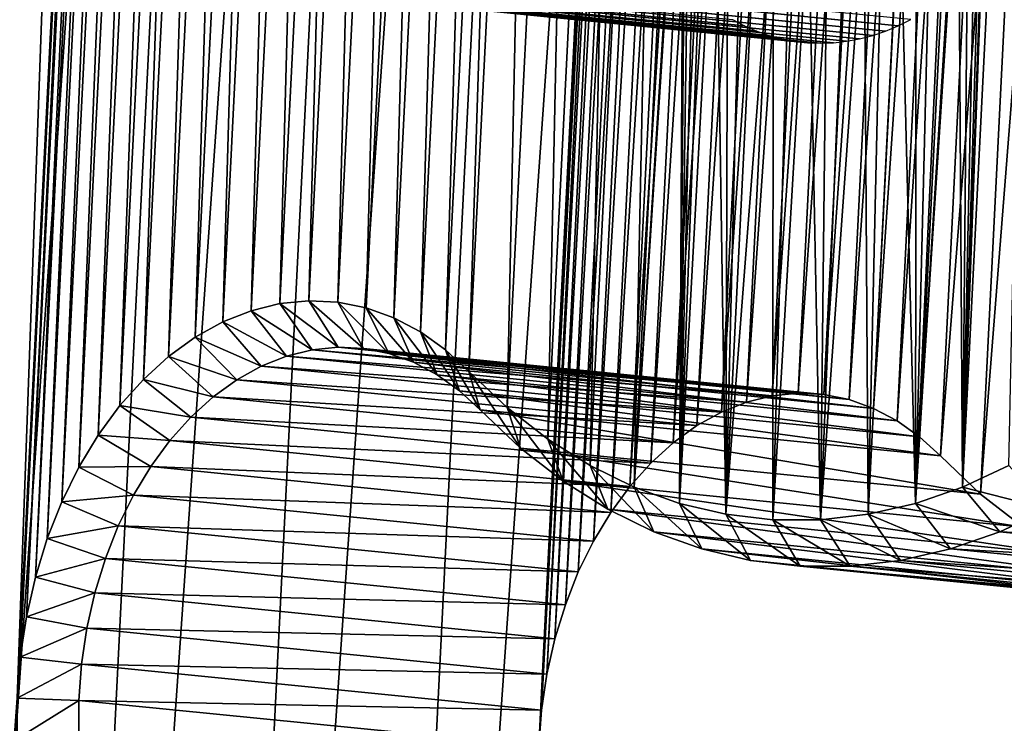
# Model space of a CAD drawing. Header units: millimetres. Extents: x -99 to 221, y -61 to 39.
# Tile 775 of 840: x 171.3 to 182.62, y -22.55 to -14.46. Entities that reach past the tile are written whole.
import ezdxf

# ---------------------------------------------------------------- set-up
doc = ezdxf.new("R2010")
doc.units = ezdxf.units.MM
doc.header["$LTSCALE"] = 33.374815
for name, color, linetype in [('155', 7, 'CONTINUOUS'), ('33', 7, 'CONTINUOUS'), ('34', 7, 'CONTINUOUS'), ('43', 7, 'CONTINUOUS'), ('46', 7, 'CONTINUOUS'), ('57', 7, 'CONTINUOUS'), ('58', 7, 'CONTINUOUS')]:
    doc.layers.add(name, color=color, linetype=linetype)

msp = doc.modelspace()

# ---------------------------------------------------------------- linework, layer by layer
at = {"layer": '155', "color": 254, "linetype": 'Continuous', "true_color": 0xffc2c2}
for points in [[(-96.741, 13.052, 61.641), (-96.885, 13.115, 61.491), (179.63, -14.531, -214.986), (-96.741, 13.052, 61.641)], [(179.63, -14.531, -214.986), (-96.885, 13.115, 61.491), (179.492, -14.46, -215.131), (179.63, -14.531, -214.986)], [(179.77, -14.592, -214.839), (-96.741, 13.052, 61.641), (179.63, -14.531, -214.986), (179.77, -14.592, -214.839)], [(-96.596, 13, 61.792), (-96.741, 13.052, 61.641), (179.77, -14.592, -214.839), (-96.596, 13, 61.792)], [(-95.228, 13.052, 63.154), (-95.379, 13, 63.008), (181.252, -14.592, -213.358), (-95.228, 13.052, 63.154)], [(-95.079, 13.115, 63.297), (-95.228, 13.052, 63.154), (181.398, -14.531, -213.217), (-95.079, 13.115, 63.297)], [(181.398, -14.531, -213.217), (-95.228, 13.052, 63.154), (181.252, -14.592, -213.358), (181.398, -14.531, -213.217)], [(181.543, -14.46, -213.08), (-95.079, 13.115, 63.297), (181.398, -14.531, -213.217), (181.543, -14.46, -213.08)], [(179.913, -14.642, -214.691), (-96.596, 13, 61.792), (179.77, -14.592, -214.839), (179.913, -14.642, -214.691)], [(-96.447, 12.959, 61.944), (-96.596, 13, 61.792), (179.913, -14.642, -214.691), (-96.447, 12.959, 61.944)], [(180.059, -14.681, -214.542), (-96.447, 12.959, 61.944), (179.913, -14.642, -214.691), (180.059, -14.681, -214.542)], [(-96.297, 12.93, 62.097), (-96.447, 12.959, 61.944), (180.059, -14.681, -214.542), (-96.297, 12.93, 62.097)], [(180.206, -14.709, -214.392), (-96.297, 12.93, 62.097), (180.059, -14.681, -214.542), (180.206, -14.709, -214.392)], [(-96.145, 12.912, 62.251), (-96.297, 12.93, 62.097), (180.206, -14.709, -214.392), (-96.145, 12.912, 62.251)], [(-95.992, 12.906, 62.405), (-96.145, 12.912, 62.251), (180.504, -14.731, -214.092), (-95.992, 12.906, 62.405)], [(180.354, -14.726, -214.242), (-96.145, 12.912, 62.251), (180.206, -14.709, -214.392), (180.354, -14.726, -214.242)], [(180.504, -14.731, -214.092), (-96.145, 12.912, 62.251), (180.354, -14.726, -214.242), (180.504, -14.731, -214.092)], [(-95.839, 12.912, 62.557), (-95.992, 12.906, 62.405), (180.654, -14.726, -213.942), (-95.839, 12.912, 62.557)], [(-95.685, 12.93, 62.709), (-95.839, 12.912, 62.557), (180.804, -14.709, -213.793), (-95.685, 12.93, 62.709)], [(180.804, -14.709, -213.793), (-95.839, 12.912, 62.557), (180.654, -14.726, -213.942), (180.804, -14.709, -213.793)], [(-95.532, 12.959, 62.859), (-95.685, 12.93, 62.709), (180.954, -14.681, -213.646), (-95.532, 12.959, 62.859)], [(180.954, -14.681, -213.646), (-95.685, 12.93, 62.709), (180.804, -14.709, -213.793), (180.954, -14.681, -213.646)], [(-95.379, 13, 63.008), (-95.532, 12.959, 62.859), (181.104, -14.642, -213.501), (-95.379, 13, 63.008)], [(181.104, -14.642, -213.501), (-95.532, 12.959, 62.859), (180.954, -14.681, -213.646), (181.104, -14.642, -213.501)], [(181.252, -14.592, -213.358), (-95.379, 13, 63.008), (181.104, -14.642, -213.501), (181.252, -14.592, -213.358)], [(180.654, -14.726, -213.942), (-95.992, 12.906, 62.405), (180.504, -14.731, -214.092), (180.654, -14.726, -213.942)]]:
    msp.add_3dface(points, dxfattribs=at)
at = {"layer": '33', "color": 5, "linetype": 'Continuous', "true_color": 0x0303ff}
for points in [[(174.285, -58.752, -227.252), (172.457, -57.911, -229.165), (179.028, 36.142, -231.995), (174.285, -58.752, -227.252)], [(179.028, 36.142, -231.995), (172.457, -57.911, -229.165), (177.115, 35.301, -233.823), (179.028, 36.142, -231.995)], [(174.285, -58.752, -227.252), (179.028, 36.142, -231.995), (178.415, 0.204, -229.015), (174.285, -58.752, -227.252)], [(177.115, 35.301, -233.823), (170.672, -56.923, -231.048), (175.231, 34.313, -235.608), (177.115, 35.301, -233.823)], [(172.457, -57.911, -229.165), (170.672, -56.923, -231.048), (177.115, 35.301, -233.823), (172.457, -57.911, -229.165)], [(170.672, -56.923, -231.048), (168.936, -55.792, -232.897), (175.231, 34.313, -235.608), (170.672, -56.923, -231.048)], [(175.231, 34.313, -235.608), (168.936, -55.792, -232.897), (173.383, 33.182, -237.344), (175.231, 34.313, -235.608)], [(168.936, -55.792, -232.897), (167.255, -54.521, -234.705), (173.383, 33.182, -237.344), (168.936, -55.792, -232.897)], [(173.383, 33.182, -237.344), (167.255, -54.521, -234.705), (171.575, 31.911, -239.025), (173.383, 33.182, -237.344)], [(167.255, -54.521, -234.705), (165.635, -53.114, -236.466), (171.575, 31.911, -239.025), (167.255, -54.521, -234.705)], [(171.575, 31.911, -239.025), (165.635, -53.114, -236.466), (169.814, 30.503, -240.645), (171.575, 31.911, -239.025)], [(178.415, 0.204, -229.015), (177.265, -22.814, -227.865), (174.285, -58.752, -227.252), (178.415, 0.204, -229.015)], [(178.415, 0.204, -229.015), (178.405, -0.213, -228.984), (177.265, -22.814, -227.865), (178.415, 0.204, -229.015)], [(177.265, -22.814, -227.865), (178.405, -0.213, -228.984), (177.296, -22.397, -227.875), (177.265, -22.814, -227.865)], [(178.405, -0.213, -228.984), (178.425, -0.627, -228.922), (177.296, -22.397, -227.875), (178.405, -0.213, -228.984)], [(177.296, -22.397, -227.875), (178.425, -0.627, -228.922), (177.358, -21.983, -227.855), (177.296, -22.397, -227.875)], [(178.425, -0.627, -228.922), (178.477, -1.032, -228.83), (177.358, -21.983, -227.855), (178.425, -0.627, -228.922)], [(177.358, -21.983, -227.855), (178.477, -1.032, -228.83), (177.45, -21.578, -227.803), (177.358, -21.983, -227.855)], [(178.477, -1.032, -228.83), (178.558, -1.425, -228.709), (177.45, -21.578, -227.803), (178.477, -1.032, -228.83)], [(177.45, -21.578, -227.803), (178.558, -1.425, -228.709), (177.571, -21.186, -227.722), (177.45, -21.578, -227.803)], [(178.558, -1.425, -228.709), (178.669, -1.8, -228.561), (177.571, -21.186, -227.722), (178.558, -1.425, -228.709)], [(177.571, -21.186, -227.722), (178.669, -1.8, -228.561), (177.719, -20.81, -227.611), (177.571, -21.186, -227.722)], [(178.669, -1.8, -228.561), (178.809, -2.154, -228.386), (177.719, -20.81, -227.611), (178.669, -1.8, -228.561)], [(177.719, -20.81, -227.611), (178.809, -2.154, -228.386), (177.894, -20.456, -227.471), (177.719, -20.81, -227.611)], [(178.809, -2.154, -228.386), (178.974, -2.483, -228.187), (177.894, -20.456, -227.471), (178.809, -2.154, -228.386)], [(182.345, -19.915, -223.075), (183.733, -2.314, -223.446), (182.834, -20.296, -222.547), (182.345, -19.915, -223.075)], [(183.205, -2.696, -223.935), (183.733, -2.314, -223.446), (182.345, -19.915, -223.075), (183.205, -2.696, -223.935)], [(177.894, -20.456, -227.471), (178.974, -2.483, -228.187), (178.093, -20.127, -227.306), (177.894, -20.456, -227.471)], [(178.974, -2.483, -228.187), (179.165, -2.784, -227.967), (178.093, -20.127, -227.306), (178.974, -2.483, -228.187)], [(182.699, -3.134, -224.398), (183.205, -2.696, -223.935), (181.882, -19.476, -223.581), (182.699, -3.134, -224.398)], [(181.882, -19.476, -223.581), (183.205, -2.696, -223.935), (182.345, -19.915, -223.075), (181.882, -19.476, -223.581)], [(178.093, -20.127, -227.306), (179.165, -2.784, -227.967), (178.313, -19.827, -227.115), (178.093, -20.127, -227.306)], [(179.165, -2.784, -227.967), (179.378, -3.052, -227.727), (178.313, -19.827, -227.115), (179.165, -2.784, -227.967)], [(178.313, -19.827, -227.115), (179.378, -3.052, -227.727), (178.553, -19.558, -226.902), (178.313, -19.827, -227.115)], [(179.378, -3.052, -227.727), (179.612, -3.286, -227.469), (178.553, -19.558, -226.902), (179.378, -3.052, -227.727)], [(182.699, -3.134, -224.398), (181.882, -19.476, -223.581), (181.642, -19.255, -223.843), (182.699, -3.134, -224.398)], [(182.437, -3.355, -224.638), (182.699, -3.134, -224.398), (181.642, -19.255, -223.843), (182.437, -3.355, -224.638)], [(178.553, -19.558, -226.902), (179.612, -3.286, -227.469), (178.811, -19.325, -226.668), (178.553, -19.558, -226.902)], [(179.612, -3.286, -227.469), (179.864, -3.482, -227.198), (178.811, -19.325, -226.668), (179.612, -3.286, -227.469)], [(181.385, -19.072, -224.119), (182.437, -3.355, -224.638), (181.642, -19.255, -223.843), (181.385, -19.072, -224.119)], [(182.161, -3.538, -224.895), (182.437, -3.355, -224.638), (181.385, -19.072, -224.119), (182.161, -3.538, -224.895)], [(178.811, -19.325, -226.668), (179.864, -3.482, -227.198), (179.082, -19.128, -226.416), (178.811, -19.325, -226.668)], [(179.864, -3.482, -227.198), (180.13, -3.638, -226.916), (179.082, -19.128, -226.416), (179.864, -3.482, -227.198)], [(181.114, -18.929, -224.404), (182.161, -3.538, -224.895), (181.385, -19.072, -224.119), (181.114, -18.929, -224.404)], [(181.876, -3.681, -225.166), (182.161, -3.538, -224.895), (181.114, -18.929, -224.404), (181.876, -3.681, -225.166)], [(179.082, -19.128, -226.416), (180.13, -3.638, -226.916), (179.364, -18.972, -226.15), (179.082, -19.128, -226.416)], [(180.13, -3.638, -226.916), (180.409, -3.753, -226.626), (179.364, -18.972, -226.15), (180.13, -3.638, -226.916)], [(181.584, -3.782, -225.448), (181.876, -3.681, -225.166), (180.832, -18.828, -224.696), (181.584, -3.782, -225.448)], [(180.832, -18.828, -224.696), (181.876, -3.681, -225.166), (181.114, -18.929, -224.404), (180.832, -18.828, -224.696)], [(179.364, -18.972, -226.15), (180.409, -3.753, -226.626), (179.654, -18.857, -225.871), (179.364, -18.972, -226.15)], [(180.409, -3.753, -226.626), (180.697, -3.826, -226.33), (179.654, -18.857, -225.871), (180.409, -3.753, -226.626)], [(179.654, -18.857, -225.871), (180.697, -3.826, -226.33), (179.95, -18.784, -225.583), (179.654, -18.857, -225.871)], [(180.697, -3.826, -226.33), (180.991, -3.855, -226.034), (179.95, -18.784, -225.583), (180.697, -3.826, -226.33)], [(180.991, -3.855, -226.034), (181.288, -3.84, -225.738), (180.246, -18.755, -225.289), (180.991, -3.855, -226.034)], [(180.246, -18.755, -225.289), (181.288, -3.84, -225.738), (180.542, -18.77, -224.992), (180.246, -18.755, -225.289)], [(181.288, -3.84, -225.738), (181.584, -3.782, -225.448), (180.542, -18.77, -224.992), (181.288, -3.84, -225.738)], [(180.542, -18.77, -224.992), (181.584, -3.782, -225.448), (180.832, -18.828, -224.696), (180.542, -18.77, -224.992)], [(179.95, -18.784, -225.583), (180.991, -3.855, -226.034), (180.246, -18.755, -225.289), (179.95, -18.784, -225.583)]]:
    msp.add_3dface(points, dxfattribs=at)
at = {"layer": '34', "color": 5, "linetype": 'Continuous', "true_color": 0x0303ff}
for points in [[(173.385, 36.706, -226.352), (168.642, -58.188, -221.609), (171.268, -22.259, -222.575), (173.385, 36.706, -226.352)], [(173.385, 36.706, -226.352), (171.472, 35.865, -228.181), (168.642, -58.188, -221.609), (173.385, 36.706, -226.352)], [(172.419, 0.777, -223.726), (173.385, 36.706, -226.352), (171.268, -22.259, -222.575), (172.419, 0.777, -223.726)], [(168.642, -58.188, -221.609), (171.472, 35.865, -228.181), (166.814, -57.347, -223.522), (168.642, -58.188, -221.609)], [(171.472, 35.865, -228.181), (169.589, 34.877, -229.966), (166.814, -57.347, -223.522), (171.472, 35.865, -228.181)], [(171.303, -21.789, -222.587), (172.419, 0.777, -223.726), (171.268, -22.259, -222.575), (171.303, -21.789, -222.587)], [(172.408, 0.307, -223.691), (172.419, 0.777, -223.726), (171.303, -21.789, -222.587), (172.408, 0.307, -223.691)], [(171.373, -21.324, -222.564), (172.408, 0.307, -223.691), (171.303, -21.789, -222.587), (171.373, -21.324, -222.564)], [(172.431, -0.158, -223.622), (172.408, 0.307, -223.691), (171.373, -21.324, -222.564), (172.431, -0.158, -223.622)], [(171.476, -20.868, -222.506), (172.431, -0.158, -223.622), (171.373, -21.324, -222.564), (171.476, -20.868, -222.506)], [(172.488, -0.614, -223.518), (172.431, -0.158, -223.622), (171.476, -20.868, -222.506), (172.488, -0.614, -223.518)], [(171.612, -20.427, -222.414), (172.488, -0.614, -223.518), (171.476, -20.868, -222.506), (171.612, -20.427, -222.414)], [(172.58, -1.055, -223.382), (172.488, -0.614, -223.518), (171.612, -20.427, -222.414), (172.58, -1.055, -223.382)], [(171.779, -20.004, -222.289), (172.58, -1.055, -223.382), (171.612, -20.427, -222.414), (171.779, -20.004, -222.289)], [(172.705, -1.478, -223.215), (172.58, -1.055, -223.382), (171.779, -20.004, -222.289), (172.705, -1.478, -223.215)], [(171.976, -19.606, -222.133), (172.705, -1.478, -223.215), (171.779, -20.004, -222.289), (171.976, -19.606, -222.133)], [(172.862, -1.876, -223.019), (172.705, -1.478, -223.215), (171.976, -19.606, -222.133), (172.862, -1.876, -223.019)], [(178.936, -10.741, -216.059), (179.269, -1.647, -216.635), (178.36, -19.835, -215.726), (178.936, -10.741, -216.059)], [(179.269, -1.647, -216.635), (178.738, -1.894, -217.14), (178.36, -19.835, -215.726), (179.269, -1.647, -216.635)], [(183.047, -1.647, -212.856), (182.471, -10.741, -212.523), (182.138, -19.835, -211.947), (183.047, -1.647, -212.856)], [(182.669, -19.588, -211.441), (183.047, -1.647, -212.856), (182.138, -19.835, -211.947), (182.669, -19.588, -211.441)], [(172.199, -19.236, -221.946), (172.862, -1.876, -223.019), (171.976, -19.606, -222.133), (172.199, -19.236, -221.946)], [(173.048, -2.246, -222.795), (172.862, -1.876, -223.019), (172.199, -19.236, -221.946), (173.048, -2.246, -222.795)], [(178.36, -19.835, -215.726), (178.738, -1.894, -217.14), (177.854, -19.588, -216.256), (178.36, -19.835, -215.726)], [(178.738, -1.894, -217.14), (178.221, -2.2, -217.627), (177.854, -19.588, -216.256), (178.738, -1.894, -217.14)], [(172.448, -18.898, -221.732), (173.048, -2.246, -222.795), (172.199, -19.236, -221.946), (172.448, -18.898, -221.732)], [(173.263, -2.584, -222.547), (173.048, -2.246, -222.795), (172.448, -18.898, -221.732), (173.263, -2.584, -222.547)], [(177.854, -19.588, -216.256), (178.221, -2.2, -217.627), (177.367, -19.282, -216.774), (177.854, -19.588, -216.256)], [(178.221, -2.2, -217.627), (177.72, -2.562, -218.092), (177.367, -19.282, -216.774), (178.221, -2.2, -217.627)], [(172.718, -18.596, -221.492), (173.263, -2.584, -222.547), (172.448, -18.898, -221.732), (172.718, -18.596, -221.492)], [(173.503, -2.886, -222.277), (173.263, -2.584, -222.547), (172.718, -18.596, -221.492), (173.503, -2.886, -222.277)], [(177.72, -2.562, -218.092), (177.238, -2.978, -218.532), (176.902, -18.92, -217.275), (177.72, -2.562, -218.092)], [(177.367, -19.282, -216.774), (177.72, -2.562, -218.092), (176.902, -18.92, -217.275), (177.367, -19.282, -216.774)], [(173.007, -18.333, -221.229), (173.503, -2.886, -222.277), (172.718, -18.596, -221.492), (173.007, -18.333, -221.229)], [(173.766, -3.149, -221.987), (173.503, -2.886, -222.277), (173.007, -18.333, -221.229), (173.766, -3.149, -221.987)], [(177.238, -2.978, -218.532), (176.943, -3.227, -218.802), (176.462, -18.504, -217.756), (177.238, -2.978, -218.532)], [(176.902, -18.92, -217.275), (177.238, -2.978, -218.532), (176.462, -18.504, -217.756), (176.902, -18.92, -217.275)], [(173.312, -18.112, -220.945), (173.766, -3.149, -221.987), (173.007, -18.333, -221.229), (173.312, -18.112, -220.945)], [(174.049, -3.37, -221.682), (173.766, -3.149, -221.987), (173.312, -18.112, -220.945), (174.049, -3.37, -221.682)], [(176.462, -18.504, -217.756), (176.943, -3.227, -218.802), (176.192, -18.255, -218.051), (176.462, -18.504, -217.756)], [(176.943, -3.227, -218.802), (176.634, -3.433, -219.091), (176.192, -18.255, -218.051), (176.943, -3.227, -218.802)], [(173.63, -17.936, -220.645), (174.049, -3.37, -221.682), (173.312, -18.112, -220.945), (173.63, -17.936, -220.645)], [(174.349, -3.546, -221.365), (174.049, -3.37, -221.682), (173.63, -17.936, -220.645), (174.349, -3.546, -221.365)], [(176.192, -18.255, -218.051), (176.634, -3.433, -219.091), (175.903, -18.049, -218.361), (176.192, -18.255, -218.051)], [(176.634, -3.433, -219.091), (176.313, -3.594, -219.396), (175.903, -18.049, -218.361), (176.634, -3.433, -219.091)], [(173.956, -17.807, -220.332), (174.349, -3.546, -221.365), (173.63, -17.936, -220.645), (173.956, -17.807, -220.332)], [(174.663, -3.675, -221.038), (174.349, -3.546, -221.365), (173.956, -17.807, -220.332), (174.663, -3.675, -221.038)], [(175.903, -18.049, -218.361), (176.313, -3.594, -219.396), (175.598, -17.888, -218.682), (175.903, -18.049, -218.361)], [(176.313, -3.594, -219.396), (175.984, -3.708, -219.713), (175.598, -17.888, -218.682), (176.313, -3.594, -219.396)], [(174.288, -17.725, -220.008), (174.663, -3.675, -221.038), (173.956, -17.807, -220.332), (174.288, -17.725, -220.008)], [(174.987, -3.757, -220.706), (174.663, -3.675, -221.038), (174.288, -17.725, -220.008), (174.987, -3.757, -220.706)], [(175.598, -17.888, -218.682), (175.984, -3.708, -219.713), (175.281, -17.774, -219.01), (175.598, -17.888, -218.682)], [(175.984, -3.708, -219.713), (175.651, -3.773, -220.04), (175.281, -17.774, -219.01), (175.984, -3.708, -219.713)], [(174.622, -17.693, -219.677), (174.987, -3.757, -220.706), (174.288, -17.725, -220.008), (174.622, -17.693, -219.677)], [(175.317, -3.79, -220.372), (174.987, -3.757, -220.706), (174.622, -17.693, -219.677), (175.317, -3.79, -220.372)], [(174.954, -17.709, -219.344), (175.317, -3.79, -220.372), (174.622, -17.693, -219.677), (174.954, -17.709, -219.344)], [(175.281, -17.774, -219.01), (175.651, -3.773, -220.04), (174.954, -17.709, -219.344), (175.281, -17.774, -219.01)], [(175.651, -3.773, -220.04), (175.317, -3.79, -220.372), (174.954, -17.709, -219.344), (175.651, -3.773, -220.04)], [(178.934, -11.042, -216.031), (178.936, -10.741, -216.059), (178.36, -19.835, -215.726), (178.934, -11.042, -216.031)], [(182.471, -10.741, -212.523), (182.443, -11.042, -212.521), (182.138, -19.835, -211.947), (182.471, -10.741, -212.523)], [(178.881, -20.022, -215.186), (178.934, -11.042, -216.031), (178.36, -19.835, -215.726), (178.881, -20.022, -215.186)], [(178.957, -11.338, -215.978), (178.934, -11.042, -216.031), (178.881, -20.022, -215.186), (178.957, -11.338, -215.978)], [(182.443, -11.042, -212.521), (182.39, -11.338, -212.545), (182.138, -19.835, -211.947), (182.443, -11.042, -212.521)], [(179.006, -11.625, -215.9), (178.957, -11.338, -215.978), (178.881, -20.022, -215.186), (179.006, -11.625, -215.9)], [(182.39, -11.338, -212.545), (182.312, -11.625, -212.594), (182.138, -19.835, -211.947), (182.39, -11.338, -212.545)], [(179.08, -11.9, -215.798), (179.006, -11.625, -215.9), (178.881, -20.022, -215.186), (179.08, -11.9, -215.798)], [(182.312, -11.625, -212.594), (182.211, -11.9, -212.668), (182.138, -19.835, -211.947), (182.312, -11.625, -212.594)], [(179.178, -12.158, -215.675), (179.08, -11.9, -215.798), (178.881, -20.022, -215.186), (179.178, -12.158, -215.675)], [(182.211, -11.9, -212.668), (182.087, -12.158, -212.765), (182.138, -19.835, -211.947), (182.211, -11.9, -212.668)], [(179.298, -12.395, -215.532), (179.178, -12.158, -215.675), (178.881, -20.022, -215.186), (179.298, -12.395, -215.532)], [(182.138, -19.835, -211.947), (182.087, -12.158, -212.765), (181.598, -20.022, -212.469), (182.138, -19.835, -211.947)], [(182.087, -12.158, -212.765), (181.944, -12.395, -212.885), (181.598, -20.022, -212.469), (182.087, -12.158, -212.765)], [(179.415, -20.147, -214.64), (179.298, -12.395, -215.532), (178.881, -20.022, -215.186), (179.415, -20.147, -214.64)], [(179.438, -12.608, -215.37), (179.298, -12.395, -215.532), (179.415, -20.147, -214.64), (179.438, -12.608, -215.37)], [(181.944, -12.395, -212.885), (181.782, -12.608, -213.025), (181.598, -20.022, -212.469), (181.944, -12.395, -212.885)], [(179.597, -12.793, -215.193), (179.438, -12.608, -215.37), (179.415, -20.147, -214.64), (179.597, -12.793, -215.193)], [(181.782, -12.608, -213.025), (181.605, -12.793, -213.184), (181.598, -20.022, -212.469), (181.782, -12.608, -213.025)], [(179.772, -12.949, -215.002), (179.597, -12.793, -215.193), (179.415, -20.147, -214.64), (179.772, -12.949, -215.002)], [(181.605, -12.793, -213.184), (181.415, -12.949, -213.359), (181.598, -20.022, -212.469), (181.605, -12.793, -213.184)], [(179.96, -13.073, -214.801), (179.772, -12.949, -215.002), (179.415, -20.147, -214.64), (179.96, -13.073, -214.801)], [(181.598, -20.022, -212.469), (181.415, -12.949, -213.359), (181.052, -20.147, -213.002), (181.598, -20.022, -212.469)], [(181.415, -12.949, -213.359), (181.214, -13.073, -213.548), (181.052, -20.147, -213.002), (181.415, -12.949, -213.359)], [(179.957, -20.21, -214.091), (179.96, -13.073, -214.801), (179.415, -20.147, -214.64), (179.957, -20.21, -214.091)], [(180.159, -13.162, -214.593), (179.96, -13.073, -214.801), (179.957, -20.21, -214.091), (180.159, -13.162, -214.593)], [(181.214, -13.073, -213.548), (181.005, -13.162, -213.747), (181.052, -20.147, -213.002), (181.214, -13.073, -213.548)], [(180.367, -13.217, -214.38), (180.159, -13.162, -214.593), (179.957, -20.21, -214.091), (180.367, -13.217, -214.38)], [(180.504, -20.21, -213.544), (180.367, -13.217, -214.38), (179.957, -20.21, -214.091), (180.504, -20.21, -213.544)], [(180.579, -13.235, -214.166), (180.367, -13.217, -214.38), (180.504, -20.21, -213.544), (180.579, -13.235, -214.166)], [(181.005, -13.162, -213.747), (180.793, -13.217, -213.954), (180.504, -20.21, -213.544), (181.005, -13.162, -213.747)], [(181.052, -20.147, -213.002), (181.005, -13.162, -213.747), (180.504, -20.21, -213.544), (181.052, -20.147, -213.002)], [(180.793, -13.217, -213.954), (180.579, -13.235, -214.166), (180.504, -20.21, -213.544), (180.793, -13.217, -213.954)]]:
    msp.add_3dface(points, dxfattribs=at)
at = {"layer": '43', "color": 5, "linetype": 'Continuous', "true_color": 0x0303ff}
for points in [[(174.659, -18.256, -220.293), (180.246, -18.755, -225.289), (174.956, -18.226, -219.999), (174.659, -18.256, -220.293)], [(174.956, -18.226, -219.999), (180.542, -18.77, -224.992), (175.251, -18.241, -219.702), (174.956, -18.226, -219.999)], [(180.246, -18.755, -225.289), (180.542, -18.77, -224.992), (174.956, -18.226, -219.999), (180.246, -18.755, -225.289)], [(174.074, -18.443, -220.859), (179.654, -18.857, -225.871), (174.364, -18.328, -220.581), (174.074, -18.443, -220.859)], [(174.364, -18.328, -220.581), (179.95, -18.784, -225.583), (174.659, -18.256, -220.293), (174.364, -18.328, -220.581)], [(179.654, -18.857, -225.871), (179.95, -18.784, -225.583), (174.364, -18.328, -220.581), (179.654, -18.857, -225.871)], [(179.95, -18.784, -225.583), (180.246, -18.755, -225.289), (174.659, -18.256, -220.293), (179.95, -18.784, -225.583)], [(175.251, -18.241, -219.702), (180.832, -18.828, -224.696), (175.542, -18.299, -219.406), (175.251, -18.241, -219.702)], [(180.542, -18.77, -224.992), (180.832, -18.828, -224.696), (175.251, -18.241, -219.702), (180.542, -18.77, -224.992)], [(175.542, -18.299, -219.406), (181.114, -18.929, -224.404), (175.824, -18.4, -219.114), (175.542, -18.299, -219.406)], [(180.832, -18.828, -224.696), (181.114, -18.929, -224.404), (175.542, -18.299, -219.406), (180.832, -18.828, -224.696)], [(173.792, -18.6, -221.126), (179.364, -18.972, -226.15), (174.074, -18.443, -220.859), (173.792, -18.6, -221.126)], [(179.364, -18.972, -226.15), (179.654, -18.857, -225.871), (174.074, -18.443, -220.859), (179.364, -18.972, -226.15)], [(175.824, -18.4, -219.114), (181.385, -19.072, -224.119), (176.095, -18.543, -218.828), (175.824, -18.4, -219.114)], [(181.114, -18.929, -224.404), (181.385, -19.072, -224.119), (175.824, -18.4, -219.114), (181.114, -18.929, -224.404)], [(181.385, -19.072, -224.119), (181.642, -19.255, -223.843), (176.095, -18.543, -218.828), (181.385, -19.072, -224.119)], [(176.095, -18.543, -218.828), (181.642, -19.255, -223.843), (176.352, -18.726, -218.553), (176.095, -18.543, -218.828)], [(173.52, -18.796, -221.378), (179.082, -19.128, -226.416), (173.792, -18.6, -221.126), (173.52, -18.796, -221.378)], [(179.082, -19.128, -226.416), (179.364, -18.972, -226.15), (173.792, -18.6, -221.126), (179.082, -19.128, -226.416)], [(176.352, -18.726, -218.553), (181.882, -19.476, -223.581), (176.592, -18.947, -218.291), (176.352, -18.726, -218.553)], [(181.642, -19.255, -223.843), (181.882, -19.476, -223.581), (176.352, -18.726, -218.553), (181.642, -19.255, -223.843)], [(173.263, -19.029, -221.612), (178.811, -19.325, -226.668), (173.52, -18.796, -221.378), (173.263, -19.029, -221.612)], [(178.811, -19.325, -226.668), (179.082, -19.128, -226.416), (173.52, -18.796, -221.378), (178.811, -19.325, -226.668)], [(173.023, -19.298, -221.825), (178.553, -19.558, -226.902), (173.263, -19.029, -221.612), (173.023, -19.298, -221.825)], [(178.553, -19.558, -226.902), (178.811, -19.325, -226.668), (173.263, -19.029, -221.612), (178.553, -19.558, -226.902)], [(172.802, -19.598, -222.016), (178.313, -19.827, -227.115), (173.023, -19.298, -221.825), (172.802, -19.598, -222.016)], [(178.313, -19.827, -227.115), (178.553, -19.558, -226.902), (173.023, -19.298, -221.825), (178.313, -19.827, -227.115)], [(172.604, -19.927, -222.181), (178.093, -20.127, -227.306), (172.802, -19.598, -222.016), (172.604, -19.927, -222.181)], [(178.093, -20.127, -227.306), (178.313, -19.827, -227.115), (172.802, -19.598, -222.016), (178.093, -20.127, -227.306)], [(172.429, -20.281, -222.321), (177.894, -20.456, -227.471), (172.604, -19.927, -222.181), (172.429, -20.281, -222.321)], [(177.894, -20.456, -227.471), (178.093, -20.127, -227.306), (172.604, -19.927, -222.181), (177.894, -20.456, -227.471)], [(172.281, -20.657, -222.432), (177.719, -20.81, -227.611), (172.429, -20.281, -222.321), (172.281, -20.657, -222.432)], [(177.719, -20.81, -227.611), (177.894, -20.456, -227.471), (172.429, -20.281, -222.321), (177.719, -20.81, -227.611)], [(172.16, -21.049, -222.513), (177.571, -21.186, -227.722), (172.281, -20.657, -222.432), (172.16, -21.049, -222.513)], [(177.571, -21.186, -227.722), (177.719, -20.81, -227.611), (172.281, -20.657, -222.432), (177.571, -21.186, -227.722)], [(172.068, -21.455, -222.565), (177.45, -21.578, -227.803), (172.16, -21.049, -222.513), (172.068, -21.455, -222.565)], [(177.45, -21.578, -227.803), (177.571, -21.186, -227.722), (172.16, -21.049, -222.513), (177.45, -21.578, -227.803)], [(172.006, -21.868, -222.585), (177.358, -21.983, -227.855), (172.068, -21.455, -222.565), (172.006, -21.868, -222.585)], [(177.358, -21.983, -227.855), (177.45, -21.578, -227.803), (172.068, -21.455, -222.565), (177.358, -21.983, -227.855)], [(171.975, -22.286, -222.575), (177.296, -22.397, -227.875), (172.006, -21.868, -222.585), (171.975, -22.286, -222.575)], [(177.296, -22.397, -227.875), (177.358, -21.983, -227.855), (172.006, -21.868, -222.585), (177.296, -22.397, -227.875)], [(171.975, -22.702, -222.533), (177.265, -22.814, -227.865), (171.975, -22.286, -222.575), (171.975, -22.702, -222.533)], [(177.265, -22.814, -227.865), (177.296, -22.397, -227.875), (171.975, -22.286, -222.575), (177.265, -22.814, -227.865)]]:
    msp.add_3dface(points, dxfattribs=at)
at = {"layer": '46', "color": 5, "linetype": 'Continuous', "true_color": 0x0303ff}
for points in [[(181.882, -19.476, -223.581), (182.345, -19.915, -223.075), (176.592, -18.947, -218.291), (181.882, -19.476, -223.581)], [(176.592, -18.947, -218.291), (182.345, -19.915, -223.075), (177.055, -19.386, -217.784), (176.592, -18.947, -218.291)], [(182.345, -19.915, -223.075), (182.834, -20.296, -222.547), (177.055, -19.386, -217.784), (182.345, -19.915, -223.075)], [(177.055, -19.386, -217.784), (182.834, -20.296, -222.547), (177.544, -19.767, -217.257), (177.055, -19.386, -217.784)], [(182.834, -20.296, -222.547), (183.347, -20.618, -222.002), (177.544, -19.767, -217.257), (182.834, -20.296, -222.547)], [(177.544, -19.767, -217.257), (183.347, -20.618, -222.002), (178.057, -20.089, -216.712), (177.544, -19.767, -217.257)], [(183.347, -20.618, -222.002), (183.879, -20.878, -221.444), (178.057, -20.089, -216.712), (183.347, -20.618, -222.002)], [(178.057, -20.089, -216.712), (183.879, -20.878, -221.444), (178.589, -20.349, -216.154), (178.057, -20.089, -216.712)], [(182.566, -20.349, -212.177), (188.415, -20.618, -216.934), (183.125, -20.089, -211.644), (182.566, -20.349, -212.177)], [(183.879, -20.878, -221.444), (184.428, -21.074, -220.875), (178.589, -20.349, -216.154), (183.879, -20.878, -221.444)], [(178.589, -20.349, -216.154), (184.428, -21.074, -220.875), (179.138, -20.545, -215.585), (178.589, -20.349, -216.154)], [(181.998, -20.545, -212.726), (187.856, -20.878, -217.467), (182.566, -20.349, -212.177), (181.998, -20.545, -212.726)], [(187.856, -20.878, -217.467), (188.415, -20.618, -216.934), (182.566, -20.349, -212.177), (187.856, -20.878, -217.467)], [(184.428, -21.074, -220.875), (184.99, -21.206, -220.301), (179.138, -20.545, -215.585), (184.428, -21.074, -220.875)], [(179.138, -20.545, -215.585), (184.99, -21.206, -220.301), (179.7, -20.677, -215.011), (179.138, -20.545, -215.585)], [(181.423, -20.677, -213.287), (187.288, -21.074, -218.016), (181.998, -20.545, -212.726), (181.423, -20.677, -213.287)], [(187.288, -21.074, -218.016), (187.856, -20.878, -217.467), (181.998, -20.545, -212.726), (187.288, -21.074, -218.016)], [(184.99, -21.206, -220.301), (185.56, -21.272, -219.724), (179.7, -20.677, -215.011), (184.99, -21.206, -220.301)], [(179.7, -20.677, -215.011), (185.56, -21.272, -219.724), (180.27, -20.743, -214.433), (179.7, -20.677, -215.011)], [(180.846, -20.743, -213.858), (186.713, -21.206, -218.577), (181.423, -20.677, -213.287), (180.846, -20.743, -213.858)], [(186.713, -21.206, -218.577), (187.288, -21.074, -218.016), (181.423, -20.677, -213.287), (186.713, -21.206, -218.577)], [(180.27, -20.743, -214.433), (186.136, -21.272, -219.148), (180.846, -20.743, -213.858), (180.27, -20.743, -214.433)], [(185.56, -21.272, -219.724), (186.136, -21.272, -219.148), (180.27, -20.743, -214.433), (185.56, -21.272, -219.724)], [(186.136, -21.272, -219.148), (186.713, -21.206, -218.577), (180.846, -20.743, -213.858), (186.136, -21.272, -219.148)]]:
    msp.add_3dface(points, dxfattribs=at)
at = {"layer": '57', "color": 5, "linetype": 'Continuous', "true_color": 0x0303ff}
for points in [[(176.902, -18.92, -217.275), (176.462, -18.504, -217.756), (177.055, -19.386, -217.784), (176.902, -18.92, -217.275)], [(176.462, -18.504, -217.756), (176.592, -18.947, -218.291), (177.055, -19.386, -217.784), (176.462, -18.504, -217.756)], [(177.367, -19.282, -216.774), (176.902, -18.92, -217.275), (177.544, -19.767, -217.257), (177.367, -19.282, -216.774)], [(176.902, -18.92, -217.275), (177.055, -19.386, -217.784), (177.544, -19.767, -217.257), (176.902, -18.92, -217.275)], [(177.854, -19.588, -216.256), (177.367, -19.282, -216.774), (178.057, -20.089, -216.712), (177.854, -19.588, -216.256)], [(177.367, -19.282, -216.774), (177.544, -19.767, -217.257), (178.057, -20.089, -216.712), (177.367, -19.282, -216.774)], [(178.36, -19.835, -215.726), (177.854, -19.588, -216.256), (178.589, -20.349, -216.154), (178.36, -19.835, -215.726)], [(177.854, -19.588, -216.256), (178.057, -20.089, -216.712), (178.589, -20.349, -216.154), (177.854, -19.588, -216.256)], [(182.669, -19.588, -211.441), (182.138, -19.835, -211.947), (183.125, -20.089, -211.644), (182.669, -19.588, -211.441)], [(178.881, -20.022, -215.186), (178.36, -19.835, -215.726), (179.138, -20.545, -215.585), (178.881, -20.022, -215.186)], [(178.36, -19.835, -215.726), (178.589, -20.349, -216.154), (179.138, -20.545, -215.585), (178.36, -19.835, -215.726)], [(182.138, -19.835, -211.947), (181.598, -20.022, -212.469), (182.566, -20.349, -212.177), (182.138, -19.835, -211.947)], [(182.138, -19.835, -211.947), (182.566, -20.349, -212.177), (183.125, -20.089, -211.644), (182.138, -19.835, -211.947)], [(178.881, -20.022, -215.186), (179.138, -20.545, -215.585), (179.7, -20.677, -215.011), (178.881, -20.022, -215.186)], [(179.415, -20.147, -214.64), (178.881, -20.022, -215.186), (179.7, -20.677, -215.011), (179.415, -20.147, -214.64)], [(181.598, -20.022, -212.469), (181.052, -20.147, -213.002), (181.998, -20.545, -212.726), (181.598, -20.022, -212.469)], [(181.598, -20.022, -212.469), (181.998, -20.545, -212.726), (182.566, -20.349, -212.177), (181.598, -20.022, -212.469)], [(179.415, -20.147, -214.64), (179.7, -20.677, -215.011), (180.27, -20.743, -214.433), (179.415, -20.147, -214.64)], [(179.957, -20.21, -214.091), (179.415, -20.147, -214.64), (180.27, -20.743, -214.433), (179.957, -20.21, -214.091)], [(181.052, -20.147, -213.002), (180.504, -20.21, -213.544), (181.423, -20.677, -213.287), (181.052, -20.147, -213.002)], [(181.052, -20.147, -213.002), (181.423, -20.677, -213.287), (181.998, -20.545, -212.726), (181.052, -20.147, -213.002)], [(179.957, -20.21, -214.091), (180.27, -20.743, -214.433), (180.846, -20.743, -213.858), (179.957, -20.21, -214.091)], [(180.504, -20.21, -213.544), (179.957, -20.21, -214.091), (180.846, -20.743, -213.858), (180.504, -20.21, -213.544)], [(180.504, -20.21, -213.544), (180.846, -20.743, -213.858), (181.423, -20.677, -213.287), (180.504, -20.21, -213.544)]]:
    msp.add_3dface(points, dxfattribs=at)
at = {"layer": '58', "color": 5, "linetype": 'Continuous', "true_color": 0x0303ff}
for points in [[(174.288, -17.725, -220.008), (173.956, -17.807, -220.332), (174.659, -18.256, -220.293), (174.288, -17.725, -220.008)], [(174.622, -17.693, -219.677), (174.288, -17.725, -220.008), (174.956, -18.226, -219.999), (174.622, -17.693, -219.677)], [(174.288, -17.725, -220.008), (174.659, -18.256, -220.293), (174.956, -18.226, -219.999), (174.288, -17.725, -220.008)], [(174.954, -17.709, -219.344), (174.622, -17.693, -219.677), (175.251, -18.241, -219.702), (174.954, -17.709, -219.344)], [(174.622, -17.693, -219.677), (174.956, -18.226, -219.999), (175.251, -18.241, -219.702), (174.622, -17.693, -219.677)], [(174.954, -17.709, -219.344), (175.251, -18.241, -219.702), (175.542, -18.299, -219.406), (174.954, -17.709, -219.344)], [(175.281, -17.774, -219.01), (174.954, -17.709, -219.344), (175.542, -18.299, -219.406), (175.281, -17.774, -219.01)], [(175.281, -17.774, -219.01), (175.542, -18.299, -219.406), (175.824, -18.4, -219.114), (175.281, -17.774, -219.01)], [(175.598, -17.888, -218.682), (175.281, -17.774, -219.01), (175.824, -18.4, -219.114), (175.598, -17.888, -218.682)], [(173.956, -17.807, -220.332), (173.63, -17.936, -220.645), (174.364, -18.328, -220.581), (173.956, -17.807, -220.332)], [(173.956, -17.807, -220.332), (174.364, -18.328, -220.581), (174.659, -18.256, -220.293), (173.956, -17.807, -220.332)], [(175.598, -17.888, -218.682), (175.824, -18.4, -219.114), (176.095, -18.543, -218.828), (175.598, -17.888, -218.682)], [(175.903, -18.049, -218.361), (175.598, -17.888, -218.682), (176.095, -18.543, -218.828), (175.903, -18.049, -218.361)], [(173.63, -17.936, -220.645), (173.312, -18.112, -220.945), (174.074, -18.443, -220.859), (173.63, -17.936, -220.645)], [(173.63, -17.936, -220.645), (174.074, -18.443, -220.859), (174.364, -18.328, -220.581), (173.63, -17.936, -220.645)], [(173.312, -18.112, -220.945), (173.007, -18.333, -221.229), (173.792, -18.6, -221.126), (173.312, -18.112, -220.945)], [(173.312, -18.112, -220.945), (173.792, -18.6, -221.126), (174.074, -18.443, -220.859), (173.312, -18.112, -220.945)], [(175.903, -18.049, -218.361), (176.095, -18.543, -218.828), (176.352, -18.726, -218.553), (175.903, -18.049, -218.361)], [(176.192, -18.255, -218.051), (175.903, -18.049, -218.361), (176.352, -18.726, -218.553), (176.192, -18.255, -218.051)], [(173.007, -18.333, -221.229), (172.718, -18.596, -221.492), (173.52, -18.796, -221.378), (173.007, -18.333, -221.229)], [(173.007, -18.333, -221.229), (173.52, -18.796, -221.378), (173.792, -18.6, -221.126), (173.007, -18.333, -221.229)], [(176.192, -18.255, -218.051), (176.352, -18.726, -218.553), (176.592, -18.947, -218.291), (176.192, -18.255, -218.051)], [(176.462, -18.504, -217.756), (176.192, -18.255, -218.051), (176.592, -18.947, -218.291), (176.462, -18.504, -217.756)], [(172.718, -18.596, -221.492), (172.448, -18.898, -221.732), (173.263, -19.029, -221.612), (172.718, -18.596, -221.492)], [(172.718, -18.596, -221.492), (173.263, -19.029, -221.612), (173.52, -18.796, -221.378), (172.718, -18.596, -221.492)], [(172.448, -18.898, -221.732), (172.199, -19.236, -221.946), (173.023, -19.298, -221.825), (172.448, -18.898, -221.732)], [(172.448, -18.898, -221.732), (173.023, -19.298, -221.825), (173.263, -19.029, -221.612), (172.448, -18.898, -221.732)], [(172.199, -19.236, -221.946), (171.976, -19.606, -222.133), (172.802, -19.598, -222.016), (172.199, -19.236, -221.946)], [(172.199, -19.236, -221.946), (172.802, -19.598, -222.016), (173.023, -19.298, -221.825), (172.199, -19.236, -221.946)], [(171.976, -19.606, -222.133), (171.779, -20.004, -222.289), (172.604, -19.927, -222.181), (171.976, -19.606, -222.133)], [(171.976, -19.606, -222.133), (172.604, -19.927, -222.181), (172.802, -19.598, -222.016), (171.976, -19.606, -222.133)], [(171.779, -20.004, -222.289), (171.612, -20.427, -222.414), (172.429, -20.281, -222.321), (171.779, -20.004, -222.289)], [(171.779, -20.004, -222.289), (172.429, -20.281, -222.321), (172.604, -19.927, -222.181), (171.779, -20.004, -222.289)], [(171.612, -20.427, -222.414), (172.281, -20.657, -222.432), (172.429, -20.281, -222.321), (171.612, -20.427, -222.414)], [(171.612, -20.427, -222.414), (171.476, -20.868, -222.506), (172.281, -20.657, -222.432), (171.612, -20.427, -222.414)], [(171.476, -20.868, -222.506), (172.16, -21.049, -222.513), (172.281, -20.657, -222.432), (171.476, -20.868, -222.506)], [(171.476, -20.868, -222.506), (171.373, -21.324, -222.564), (172.16, -21.049, -222.513), (171.476, -20.868, -222.506)], [(171.373, -21.324, -222.564), (172.068, -21.455, -222.565), (172.16, -21.049, -222.513), (171.373, -21.324, -222.564)], [(171.373, -21.324, -222.564), (171.303, -21.789, -222.587), (172.068, -21.455, -222.565), (171.373, -21.324, -222.564)], [(171.303, -21.789, -222.587), (172.006, -21.868, -222.585), (172.068, -21.455, -222.565), (171.303, -21.789, -222.587)], [(171.303, -21.789, -222.587), (171.268, -22.259, -222.575), (172.006, -21.868, -222.585), (171.303, -21.789, -222.587)], [(171.268, -22.259, -222.575), (171.975, -22.286, -222.575), (172.006, -21.868, -222.585), (171.268, -22.259, -222.575)], [(171.268, -22.259, -222.575), (171.268, -22.728, -222.528), (171.975, -22.286, -222.575), (171.268, -22.259, -222.575)], [(171.268, -22.728, -222.528), (171.975, -22.702, -222.533), (171.975, -22.286, -222.575), (171.268, -22.728, -222.528)]]:
    msp.add_3dface(points, dxfattribs=at)

doc.saveas('drawing.dxf')
